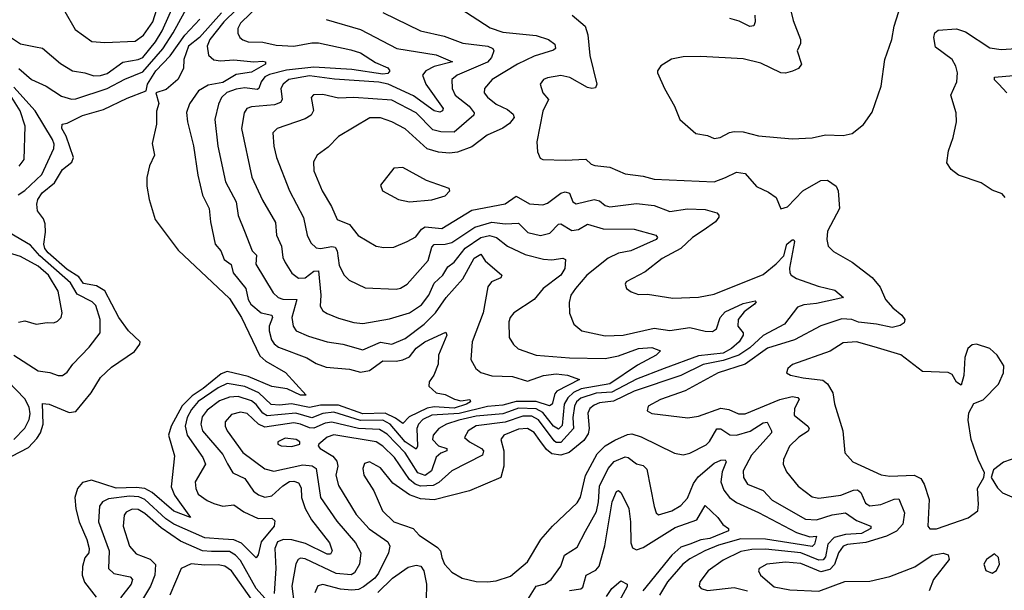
# Model space of a CAD drawing. Extents: x 1443846 to 1577407, y 839182 to 927291.
# Tile 386 of 535: x 1536562 to 1540990, y 881347 to 883915. Entities that reach past the tile are written whole.
import ezdxf

# ---------------------------------------------------------------- set-up
doc = ezdxf.new("R2010")
doc.units = 0

msp = doc.modelspace()

# ---------------------------------------------------------------- linework, layer by layer
at = {"layer": '0CON20XD'}
for points in [[(1540035, 883378.1), (1540125, 883383.1), (1540185, 883396.7), (1540265, 883394.2), (1540305, 883402), (1540357.1, 883442.9), (1540395, 883498), (1540436.4, 883615), (1540452.9, 883735), (1540483.6, 883826.4), (1540494.6, 883885.4), (1540564, 884105)], [(1536525, 883833.9), (1536565, 883806.1), (1536632.4, 883792.4), (1536665, 883786), (1536745, 883717.5), (1536800, 883685), (1536855, 883676.3), (1536895, 883662.2), (1536925, 883663.1), (1536955, 883672.7), (1537025, 883724.3), (1537094.2, 883735), (1537115, 883744.8), (1537173.2, 883815), (1537203.3, 883865), (1537265, 884007.5)], [(1536765, 883951.8), (1536810.8, 883870.9), (1536886.1, 883816.1), (1536945, 883812), (1537081.7, 883818.3), (1537119.2, 883845), (1537160.3, 883905), (1537197.8, 884025)], [(1537595, 884019.9), (1537480.1, 883905), (1537417.6, 883825), (1537405, 883796), (1537410.9, 883755), (1537435, 883734.4), (1537465, 883729.4), (1537525, 883734.3), (1537615, 883725.2), (1537655, 883727.5), (1537668, 883725), (1537667.1, 883715), (1537605, 883678.5), (1537535, 883667.7), (1537475, 883632.5), (1537409.8, 883620.2), (1537365.8, 883595), (1537325, 883536.7), (1537312.7, 883497.3), (1537316.5, 883455), (1537342.8, 883347.2), (1537363.3, 883215), (1537384.6, 883125), (1537413.6, 883065), (1537419.6, 883005), (1537440.8, 882905), (1537466.1, 882875), (1537481.8, 882835), (1537513, 882813), (1537521.3, 882775), (1537578.8, 882705), (1537588.7, 882655), (1537601.4, 882635), (1537648.2, 882595), (1537696.4, 882585), (1537699, 882575), (1537684, 882535), (1537683.2, 882515), (1537693.9, 882473.9), (1537705.5, 882455.5), (1537725, 882441.7), (1537852.9, 882392.9), (1537895, 882367.9), (1537940.7, 882350.7), (1538045, 882341.6), (1538095, 882328.1), (1538135, 882335.9), (1538195, 882380), (1538255, 882377.7), (1538285, 882384), (1538315, 882397.9), (1538345, 882436.6), (1538383.5, 882465), (1538478.6, 882508.6), (1538482.5, 882495), (1538445.6, 882405), (1538444.4, 882365), (1538424.2, 882315.8), (1538403.3, 882285), (1538401.2, 882265), (1538434, 882235), (1538475, 882228.9), (1538517.2, 882207.2), (1538545, 882200), (1538585.8, 882205), (1538589.5, 882195), (1538570.8, 882185), (1538515, 882166.9), (1538425, 882172.5), (1538395, 882167.2), (1538312.6, 882127.4), (1538285, 882097.9), (1538251.7, 882121.7), (1538205, 882143.7), (1538105, 882140.5), (1537995, 882180.1), (1537915, 882180.2), (1537865, 882169.5), (1537784.2, 882185.8), (1537730.2, 882179.8), (1537693.4, 882183.4), (1537637.2, 882235), (1537575, 882264.9), (1537495, 882277.3), (1537455, 882258.2), (1537365, 882196.3), (1537335, 882161.3), (1537315.4, 882125), (1537306.5, 882085), (1537314.4, 882045), (1537385.3, 881945), (1537398, 881915), (1537350.9, 881835), (1537353.4, 881805), (1537365, 881780), (1537405, 881750.8), (1537435, 881737.5), (1537475, 881726.1), (1537525, 881732.1), (1537569.8, 881699.8), (1537635, 881670), (1537695, 881671.1), (1537709.5, 881659.5), (1537705.6, 881635), (1537647.4, 881565), (1537633.8, 881506.2), (1537625, 881493.1), (1537559.7, 881559.7), (1537525, 881574.2), (1537477.6, 881577.6), (1537395, 881583), (1537255, 881645.3), (1537218.6, 881668.6), (1537124.8, 881755), (1537097.9, 881767.9), (1537055, 881770.4), (1536961.5, 881758.5), (1536935, 881744.6), (1536920.3, 881725), (1536916.2, 881655), (1536964.8, 881525), (1536961.1, 881445), (1536985, 881422.9), (1537058.3, 881408.3), (1537068.9, 881395), (1537062.9, 881375), (1537015, 881312.5)], [(1536558.6, 883695), (1536615, 883645.3), (1536680.4, 883615), (1536750.1, 883570.1), (1536795, 883557.4), (1536815, 883559.1), (1536955, 883605.4), (1537035, 883647.3), (1537115, 883679.6), (1537205.8, 883784.2), (1537252.8, 883855), (1537327.9, 883995)], [(1537643.3, 883985), (1537555, 883898.5), (1537543.4, 883875), (1537543.5, 883853.5), (1537552.5, 883835), (1537565, 883823.8), (1537590, 883815), (1537655, 883814.3), (1537715, 883800.2), (1537795, 883795.6), (1537875, 883811.2), (1537905, 883810.8), (1538051.1, 883778.9), (1538095, 883765.4), (1538161.5, 883721.5), (1538217.7, 883697.7), (1538226.5, 883685), (1538217.3, 883672.7), (1538195, 883669.9), (1538055, 883690.1), (1537885, 883701.4), (1537761.7, 883688.3), (1537685, 883668.4), (1537665, 883657.7), (1537647.3, 883635), (1537637.1, 883605), (1537629.4, 883600.6), (1537575, 883608.5), (1537535, 883602.3), (1537493, 883587), (1537470, 883565), (1537455.9, 883535), (1537438.7, 883465), (1537453.6, 883345), (1537488, 883185), (1537534.7, 883095), (1537543.8, 883033.8), (1537573.1, 882963.1), (1537606.9, 882875), (1537626.2, 882855), (1537624, 882814), (1537701.2, 882685), (1537724.5, 882665), (1537745, 882657), (1537808.6, 882655), (1537785.3, 882575), (1537792.1, 882535), (1537805.3, 882515.3), (1537860.6, 882490.6), (1537945, 882465.3), (1538015, 882454), (1538105, 882428.9), (1538185, 882464.4), (1538235, 882455.3), (1538295, 882480), (1538381, 882545), (1538431.6, 882595), (1538480.2, 882665), (1538555, 882749.1), (1538605, 882841.4), (1538635, 882860), (1538655, 882830), (1538730, 882765), (1538725, 882752.9), (1538683.8, 882735), (1538667.3, 882712.7), (1538645.4, 882595), (1538596.4, 882465), (1538591.2, 882385), (1538613.6, 882345), (1538635, 882327.9), (1538685, 882311.6), (1538778.5, 882308.5), (1538845, 882288.2), (1538917.1, 882313), (1538975, 882321), (1539025.4, 882315.4), (1539080, 882295), (1538977.5, 882242.5), (1538968.1, 882231.9), (1538955.9, 882184.1), (1538945, 882177.1), (1538885, 882196.4), (1538795, 882197), (1538735, 882179.5), (1538665, 882174.5), (1538537.6, 882142.4), (1538415, 882135.1), (1538375.2, 882115), (1538355.2, 882095), (1538347.8, 882075), (1538350.7, 881995), (1538345, 881982.3), (1538295, 882015.4), (1538228.5, 882095), (1538195, 882113), (1538095, 882111.6), (1537975, 882148.6), (1537925, 882143.3), (1537875, 882123.3), (1537803.6, 882143.6), (1537675, 882131.5), (1537655, 882144.1), (1537625, 882183.8), (1537605, 882199.3), (1537545, 882218.5), (1537505, 882216.9), (1537460.4, 882199.6), (1537405, 882157.4), (1537382.4, 882127.6), (1537376, 882095), (1537384.6, 882064.6), (1537475, 881958), (1537496.4, 881916.4), (1537520.5, 881875), (1537575, 881849.6), (1537613.3, 881793.3), (1537636.5, 881776.5), (1537665, 881765.8), (1537695, 881772.5), (1537745, 881817.5), (1537775, 881836.1), (1537795, 881838.8), (1537815, 881830.4), (1537828.1, 881808.1), (1537829.1, 881765), (1537845.2, 881715), (1537874.2, 881664.2), (1537955, 881560.5), (1537966.4, 881525), (1537959.7, 881510.3), (1537945, 881509.8), (1537847.5, 881557.4), (1537785, 881574.6), (1537748, 881575), (1537721.8, 881565), (1537708.5, 881535), (1537714.3, 881445), (1537706.6, 881333.4)], [(1538515, 883982.5), (1538677.6, 883877.6), (1538735, 883858.9), (1538883.8, 883843.8), (1538940, 883825), (1538968.9, 883805), (1538971.9, 883785), (1538962.7, 883777.3), (1538875, 883751.3), (1538800.9, 883715), (1538687.1, 883645), (1538652.3, 883605), (1538650.4, 883585), (1538666.1, 883566.1), (1538705, 883535.3), (1538755, 883510.8), (1538780.3, 883490.3), (1538785.4, 883475), (1538765, 883448.4), (1538735, 883426.3), (1538664.8, 883395.2), (1538595, 883343.3), (1538530.7, 883319.3), (1538495, 883314.7), (1538445, 883318.9), (1538395, 883334.2), (1538295, 883423.3), (1538235.9, 883455.9), (1538185, 883472.5), (1538137, 883473), (1537995, 883389.4), (1537949.5, 883340.5), (1537899.2, 883305), (1537883.5, 883275), (1537884.6, 883235), (1537922.5, 883145), (1537964.7, 883074.7), (1537990, 883015), (1538045, 882992.5), (1538084.1, 882944.1), (1538165, 882895.6), (1538199.3, 882889.3), (1538245, 882891.8), (1538305, 882916.2), (1538342.8, 882937.2), (1538368.5, 882971.5), (1538385, 882982), (1538460, 882975), (1538595, 883057), (1538745, 883086.4), (1538795, 883121.2), (1538855, 883086), (1538915, 883081.1), (1538935, 883089.2), (1538995, 883134.2), (1539015, 883140.3), (1539035, 883133.5), (1539050, 883095), (1539065, 883086.4), (1539145.8, 883105.8), (1539169.6, 883099.6), (1539195, 883078.8), (1539215, 883073.3), (1539335, 883087.1), (1539415, 883079.2), (1539485, 883052), (1539565, 883063.2), (1539645, 883060.8), (1539696.2, 883045), (1539705.8, 883035), (1539705.7, 883025.7), (1539690.8, 883005), (1539635.6, 882965.6), (1539587.3, 882935), (1539534.8, 882885.2), (1539450.5, 882839.5), (1539375, 882780), (1539288.8, 882735), (1539284, 882725), (1539291.2, 882705), (1539310.9, 882690.9), (1539345, 882677.5), (1539385, 882679.2), (1539498.3, 882661.7), (1539615, 882665.5), (1539685, 882680.4), (1539905, 882768.2), (1539964, 882816), (1539997.5, 882852.5), (1540011.2, 882905), (1540035, 882924.2), (1540043.8, 882923.8), (1540046.3, 882916.3), (1540023.9, 882796.1), (1540024.6, 882775), (1540031.2, 882765), (1540055, 882750.6), (1540152.5, 882715), (1540227.3, 882697.3), (1540266, 882665), (1540241.1, 882658.9), (1540145, 882638.1), (1540087.6, 882632.4), (1540059.5, 882620.5), (1540000.6, 882545), (1539905, 882494.4), (1539845, 882438.3), (1539795.5, 882404.5), (1539725, 882380.9), (1539636.1, 882363.9), (1539535, 882313), (1539325, 882243), (1539232.4, 882197.6), (1539169.9, 882190.1), (1539145, 882180.8), (1539126.3, 882165), (1539116.4, 882143.6), (1539123.2, 882075), (1539118.4, 882051.6), (1539098.7, 882021.3), (1539033, 881967), (1538995, 881954.8), (1538955, 881961.2), (1538930.4, 881980.4), (1538901.4, 882021.4), (1538875, 882057.2), (1538845, 882075.7), (1538805, 882072.3), (1538738.9, 882045), (1538725.5, 882025), (1538738.4, 881975), (1538739.3, 881905), (1538726, 881854), (1538585, 881794.1), (1538425, 881753.8), (1538365, 881758.3), (1538315, 881776), (1538239.9, 881829.9), (1538185, 881897.7), (1538135, 881925.6), (1538112.6, 881917.4), (1538105.6, 881895), (1538109.5, 881865), (1538154.6, 881794.6), (1538194.1, 881704.1), (1538245, 881655.4), (1538331.4, 881625), (1538357.8, 881595), (1538440.4, 881540.4), (1538454.3, 881524.3), (1538460.9, 881495), (1538472.9, 881465), (1538505, 881429.4), (1538551.4, 881401.4), (1538615, 881387.3), (1538665.4, 881384.6), (1538705, 881389.1), (1538769.5, 881410.5), (1538845.6, 881475), (1538904.7, 881575.3), (1538957.5, 881635), (1539069.5, 881740.5), (1539083.4, 881766.6), (1539106.5, 881863.5), (1539159, 881961), (1539195, 881997.1), (1539237.5, 882022.5), (1539295, 882048.1), (1539315, 882050.8), (1539357.1, 882037.1), (1539505.8, 881964.2), (1539545, 881956.4), (1539575, 881964.6), (1539648.4, 882001.6), (1539663.5, 882016.5), (1539696.9, 882073.1), (1539715, 882073.9), (1539755, 882046.1), (1539784.8, 882044.8), (1539846.1, 882063.9), (1539905, 882101.2), (1539923.1, 882103.1), (1539943.1, 882065), (1539942, 882055), (1539852.6, 881955), (1539814.7, 881885), (1539816.6, 881855), (1539834.6, 881825), (1539905.9, 881795.9), (1539945, 881753.2), (1540095, 881666.5), (1540145, 881664.4), (1540215, 881686.5), (1540275.2, 881695.2), (1540325, 881660.7), (1540389.2, 881635), (1540390, 881625), (1540346.8, 881603.2), (1540275, 881597.9), (1540225, 881584.9), (1540196.7, 881555), (1540185, 881498.2), (1540175, 881484.5), (1540155, 881482.2), (1540074.4, 881515), (1539915, 881531.9), (1539855, 881530.2), (1539805, 881521), (1539725, 881482.3), (1539658.2, 881435), (1539620.6, 881385), (1539617.5, 881365), (1539626, 881355), (1539655.5, 881345.5), (1539775, 881360.3), (1539835.4, 881345.4)], [(1540022.2, 883985), (1540040.8, 883910.8), (1540072.7, 883825), (1540072.6, 883807.4), (1540058.1, 883775), (1540076.9, 883715), (1540064.6, 883695.4), (1540037.5, 883682.5), (1540005, 883674.6), (1539985, 883676.4), (1539895, 883719.4), (1539815, 883739.4), (1539625, 883748.9), (1539545, 883747.1), (1539492.7, 883737.3), (1539445, 883706.7), (1539430, 883685), (1539430, 883675), (1539461.2, 883605), (1539506.7, 883525), (1539530, 883465), (1539602.3, 883402.3), (1539655, 883393.3), (1539685, 883380), (1539712.5, 883385), (1539753.3, 883406.7), (1539775, 883411.1), (1539815, 883410.5), (1539885, 883391.9), (1540035, 883378.1)], [(1536489.2, 881930.8), (1536600.9, 881989.1), (1536639.7, 882030.3), (1536654.8, 882055.2), (1536667.1, 882095), (1536665, 882188), (1536695, 882184.6), (1536785, 882147.1), (1536815, 882151.8), (1536883.1, 882235), (1536925.6, 882305), (1536975, 882351.4), (1537077.8, 882422.2), (1537102.9, 882455), (1537104.2, 882465), (1537051.8, 882515), (1537008.4, 882575), (1536944.2, 882694.2), (1536907.4, 882717.4), (1536848.2, 882728.2), (1536827.5, 882757.4), (1536775, 882791.3), (1536690.6, 882865), (1536675, 882885.6), (1536671, 882905), (1536678.3, 882958.3), (1536676.5, 882996.5), (1536669.2, 883019.1), (1536642.5, 883055), (1536638.8, 883085), (1536642.9, 883105), (1536663.4, 883135), (1536719, 883181), (1536755, 883240.5), (1536795.8, 883274.2), (1536803.5, 883295), (1536770.6, 883390.6), (1536751.8, 883425), (1536752.9, 883445), (1536775, 883449.2), (1536845, 883484.4), (1536939.1, 883510.9), (1537045, 883562.1), (1537130.9, 883595), (1537137, 883625), (1537173.8, 883685), (1537238.2, 883751.8), (1537305, 883845.6), (1537372.3, 883917.7)], [(1537469.7, 883945), (1537371, 883835), (1537320.6, 883795), (1537300, 883735), (1537299.2, 883695), (1537272.5, 883645), (1537220, 883600), (1537174.4, 883585), (1537188.3, 883538.3), (1537177, 883503), (1537177.1, 883445), (1537157.7, 883357.7), (1537168, 883305), (1537145, 883257.5), (1537134.2, 883205), (1537132.9, 883165), (1537143.8, 883106.2), (1537171.2, 883015), (1537275, 882877.5), (1537505, 882660.9), (1537559.7, 882575), (1537642.3, 882402.3), (1537668.2, 882378.2), (1537757, 882327), (1537850, 882225), (1537825, 882224.6), (1537765, 882254.3), (1537695, 882263.5), (1537589.2, 882309.2), (1537495, 882331.4), (1537468.1, 882321.9), (1537386.9, 882255), (1537337.5, 882222.5), (1537293.1, 882176.9), (1537242.6, 882085), (1537231.4, 882045), (1537257.3, 881952.7), (1537243, 881813), (1537258.5, 881775), (1537330, 881675), (1537255, 881702.7), (1537157.8, 881787.8), (1537125.1, 881805.1), (1537085, 881809.4), (1536995, 881806), (1536885, 881842.9), (1536845, 881831.7), (1536821.2, 881805), (1536810.4, 881765), (1536814, 881714), (1536828.6, 881655), (1536863.7, 881575), (1536874.6, 881535), (1536872.3, 881515), (1536855, 881493.1), (1536843.9, 881453.9), (1536843.4, 881415), (1536853.8, 881383.8), (1536905.9, 881315.9)], [(1537940.8, 883915), (1538095, 883871.1), (1538258.6, 883785), (1538435, 883756.1), (1538507.5, 883725), (1538425, 883703.9), (1538388.8, 883685), (1538373.6, 883665), (1538388.1, 883625), (1538465.9, 883515), (1538463.8, 883505), (1538451.9, 883498.1), (1538425, 883505.2), (1538332.6, 883572.6), (1538218.2, 883625), (1538176.5, 883633.5), (1537977.7, 883647.7), (1537865, 883662.6), (1537771.8, 883645), (1537746.4, 883625), (1537735.8, 883605), (1537741.6, 883555), (1537735, 883542.5), (1537708.2, 883531.8), (1537605, 883523.1), (1537582.9, 883515), (1537571.3, 883495), (1537559.2, 883425), (1537606.2, 883206.2), (1537653.4, 883103.4), (1537712.2, 883002.2), (1537717.3, 882945), (1537739.1, 882895), (1537745.3, 882845.3), (1537755, 882822), (1537785, 882774.4), (1537815, 882751.5), (1537845, 882753.3), (1537885, 882783.2), (1537905.4, 882785), (1537916.6, 882675), (1537913.6, 882625), (1537925.3, 882605.3), (1537945, 882592.9), (1537995, 882571.1), (1538065, 882552), (1538105, 882548.4), (1538225, 882568.8), (1538315, 882595.3), (1538368.2, 882631.8), (1538401.4, 882675), (1538425, 882728.8), (1538464.9, 882765.1), (1538487.7, 882802.3), (1538516.4, 882823.6), (1538565, 882887.1), (1538636, 882934), (1538675, 882944.1), (1538705.4, 882935.4), (1538755.6, 882895.6), (1538835, 882857.7), (1538916.9, 882836.9), (1538955, 882834.7), (1539005, 882842), (1539016.2, 882835), (1539013.3, 882795), (1538995.3, 882765), (1538915.3, 882705), (1538875, 882655.4), (1538784.6, 882595), (1538767.7, 882575), (1538761.1, 882555), (1538762.5, 882485), (1538782.6, 882452.6), (1538804.1, 882434.1), (1538885, 882405.3), (1539035, 882393.3), (1539195, 882389.8), (1539255, 882401.5), (1539345, 882434.8), (1539405, 882440.2), (1539443.3, 882425), (1539423.8, 882405), (1539339.4, 882360.6), (1539215, 882275.6), (1539086.5, 882253.5), (1539052.9, 882237.1), (1539027.1, 882212.9), (1539010.3, 882185), (1539000.7, 882089.3), (1538985, 882072.2), (1538962.7, 882085), (1538915, 882147.6), (1538885, 882164.2), (1538805, 882166.5), (1538760, 882150), (1538735, 882140.9), (1538615, 882130.3), (1538537, 882113), (1538481.2, 882095), (1538447.3, 882075), (1538421.4, 882045), (1538417.6, 882025), (1538445, 881996.8), (1538482.1, 881985), (1538482.2, 881975), (1538455, 881963.8), (1538435, 881946.4), (1538413.4, 881885), (1538385, 881863), (1538352.6, 881875), (1538295, 881965.7), (1538215, 882049.2), (1538179.9, 882070.1), (1538085, 882075.8), (1537965, 882103.3), (1537935, 882098.6), (1537885, 882076.7), (1537865, 882077.7), (1537825, 882095.4), (1537795, 882100.9), (1537665, 882080.5), (1537635.1, 882095.1), (1537585, 882143.1), (1537555, 882148), (1537515, 882137.7), (1537486, 882105), (1537485.8, 882085), (1537494.7, 882065), (1537565, 881967.6), (1537665, 881894.2), (1537705, 881883.9), (1537835, 881912.4), (1537877.3, 881907.3), (1537895, 881895.4), (1537914.2, 881764.2), (1537988.2, 881658.2), (1538071.3, 881561.3), (1538096.2, 881516.2), (1538089.7, 881465), (1538068.1, 881425), (1538053, 881417), (1537985, 881422.9), (1537845, 881488.4), (1537825, 881491.1), (1537814.3, 881485.7), (1537804.4, 881465.6), (1537785.7, 881365), (1537796.6, 881285)], [(1538195, 883947.7), (1538364, 883865), (1538471.4, 883841.4), (1538555, 883808.8), (1538666.4, 883796.4), (1538688.9, 883785), (1538693.5, 883775), (1538683.1, 883745), (1538665.8, 883724.2), (1538529.4, 883665), (1538505.5, 883645), (1538506.5, 883605), (1538520.8, 883575), (1538583.5, 883525), (1538606.1, 883495), (1538604.5, 883485), (1538515, 883408.8), (1538455, 883409.6), (1538419.9, 883419.9), (1538345.3, 883495), (1538235, 883553), (1538065.2, 883564.8), (1537995, 883562.4), (1537925, 883578.8), (1537882.6, 883577.4), (1537871.9, 883565), (1537883.8, 883506.2), (1537872.2, 883485), (1537845, 883469.4), (1537719.2, 883425), (1537700.5, 883405), (1537704.7, 883345.3), (1537717.1, 883295), (1537775.4, 883145), (1537838, 883025), (1537854.6, 882945), (1537871, 882911), (1537895, 882888.8), (1537915, 882885.9), (1537965, 882894.8), (1537980.8, 882890.9), (1537989, 882875), (1537998.2, 882808.2), (1538020.6, 882765), (1538043.4, 882743.4), (1538115, 882708.1), (1538255, 882701.5), (1538275, 882706.5), (1538305, 882725.4), (1538375.2, 882804.8), (1538398.5, 882831.5), (1538415, 882891.9), (1538425, 882903.5), (1538474.8, 882904.8), (1538505, 882912.1), (1538608.5, 882981.5), (1538685, 883003.5), (1538745, 882996), (1538805, 882999.6), (1538846.7, 882956.7), (1538904.2, 882944.2), (1538945.6, 882954.4), (1538985, 882994.5), (1538995, 882996.2), (1539045, 882966.4), (1539075, 882971.1), (1539115, 882994), (1539185, 882973.7), (1539325, 882972.3), (1539422.5, 882945), (1539430.5, 882935), (1539424.4, 882925), (1539310, 882875), (1539255, 882863.8), (1539208.3, 882841.7), (1539112.1, 882765), (1539060.8, 882705), (1539040, 882675), (1539032.1, 882642.1), (1539034.4, 882594.4), (1539054.2, 882545), (1539090, 882515), (1539195, 882492.8), (1539275, 882495.8), (1539415, 882526.3), (1539485, 882516.7), (1539575, 882529.5), (1539645, 882512.9), (1539677.7, 882512.3), (1539695.8, 882524.2), (1539711.2, 882575), (1539735, 882600.4), (1539815, 882637.6), (1539870, 882650), (1539874, 882645), (1539866.4, 882635), (1539820.1, 882599.9), (1539793.5, 882565), (1539790.8, 882535), (1539815.9, 882505.9), (1539814.7, 882495), (1539796.6, 882465), (1539762.4, 882435), (1539725, 882414.4), (1539615, 882402.7), (1539460, 882345)], [(1539045.7, 883935), (1539104.2, 883885), (1539117.2, 883847.2), (1539126.4, 883753.6), (1539156.7, 883625), (1539151.7, 883608.3), (1539135.5, 883604.5), (1539115, 883609.1), (1539035.6, 883655), (1538995, 883664.1), (1538935, 883652.5), (1538918, 883645), (1538902, 883625), (1538914.2, 883585), (1538939.2, 883555), (1538915, 883502.5), (1538887.5, 883365), (1538890.7, 883320.7), (1538902.2, 883292.2), (1538915, 883285.7), (1539015, 883282.5), (1539107.2, 883287.2), (1539131.2, 883265), (1539148.3, 883258.3), (1539215, 883250.9), (1539285, 883221.5), (1539365, 883210.9), (1539415, 883196.8), (1539685, 883185.5), (1539736, 883204)], [(1539867.5, 883935), (1539868.9, 883905), (1539862.7, 883887.3), (1539845, 883884.5), (1539797.7, 883907.7), (1539755, 883919.8)], [(1540993.8, 883115), (1540980.5, 883130.5), (1540935, 883148.1), (1540885, 883180), (1540783.3, 883215), (1540750.3, 883240.3), (1540730.5, 883270.5), (1540738.8, 883325), (1540760.4, 883385), (1540774.4, 883455), (1540773.1, 883495), (1540749.2, 883575), (1540776.7, 883635), (1540778.9, 883675), (1540772, 883705), (1540755.3, 883735), (1540680.6, 883790.6), (1540672.9, 883835), (1540677.5, 883855), (1540692.6, 883867.4), (1540775, 883874.4), (1540815, 883860), (1540925, 883788.2), (1540975, 883780.4), (1541065, 883786.5)], [(1541000.4, 883585), (1540964.7, 883624.7), (1540945, 883644.2), (1540945, 883655.7), (1541135, 883673.4)], [(1536555, 883126.8), (1536585, 883146), (1536661.8, 883218.2), (1536715.8, 883335), (1536717.2, 883355), (1536710, 883375), (1536631.1, 883505), (1536535, 883610.8)], [(1536559.4, 883255), (1536581.8, 883285), (1536586.8, 883435), (1536563.6, 883505), (1536527.1, 883565)], [(1538315, 883095.7), (1538415, 883103.5), (1538475, 883122.5), (1538496.7, 883145), (1538493.3, 883155), (1538391.4, 883191.4), (1538285, 883250), (1538245, 883246), (1538185, 883170), (1538193.3, 883145), (1538265, 883105.8), (1538315, 883095.7)], [(1539736, 883204), (1539785, 883228.2), (1539825, 883223.3), (1539875, 883164.4), (1539929.3, 883139.3), (1539963.8, 883115), (1539985, 883063.3), (1540015, 883072), (1540084.3, 883145), (1540165, 883191.2), (1540195, 883192.5), (1540234, 883165), (1540242, 883145), (1540247.9, 883065), (1540195, 882963.3), (1540191.9, 882925), (1540198, 882895), (1540221.3, 882871.3), (1540305, 882824.3), (1540395.4, 882755.4), (1540431.7, 882711.7), (1540455.6, 882655), (1540488.1, 882618.1), (1540528.9, 882585), (1540542.5, 882565), (1540538.6, 882551.4), (1540521.8, 882538.2), (1540485, 882529.2), (1540415, 882545.2), (1540334.3, 882554.3), (1540304.5, 882565.5), (1540259.1, 882569.1), (1540165, 882536.6), (1540045.4, 882474.6), (1539925, 882436.1), (1539825, 882364.4), (1539702.5, 882325), (1539555.2, 882244.8), (1539444.2, 882205), (1539388.8, 882175), (1539383.3, 882155), (1539405, 882143.3), (1539567, 882123), (1539615, 882130.8), (1539715, 882166.7), (1539751.2, 882161.2), (1539795, 882141.1), (1539825, 882140.8), (1539980.6, 882205), (1540035, 882219), (1540060.6, 882215), (1540066.9, 882205), (1540046.8, 882165), (1540043.9, 882135), (1540106.1, 882086.1), (1540112.5, 882075), (1540107.4, 882062.6), (1540065, 882036.6), (1540023.8, 881995), (1539996.7, 881935), (1539995.6, 881915), (1540009.6, 881879.6), (1540063.3, 881815), (1540125, 881767.3), (1540155, 881761.8), (1540255, 881774.8), (1540312.1, 881797.9), (1540328.7, 881798.7), (1540345, 881786.9), (1540365, 881738.5), (1540385, 881726.9), (1540435, 881732.6), (1540495, 881757.3), (1540515, 881758.8), (1540540.4, 881695), (1540533.4, 881645), (1540505, 881612.7), (1540459.6, 881590.4), (1540367.3, 881562.7), (1540285, 881553), (1540264.3, 881545), (1540243.6, 881516.4), (1540226.7, 881463.3), (1540205, 881440.2), (1540165, 881430.7), (1540075, 881467), (1540005, 881474.2), (1539921.2, 881465), (1539886.7, 881445), (1539883.6, 881435), (1539893.8, 881415), (1539955, 881363.2), (1540025, 881349.1), (1540155, 881342.5), (1540273.2, 881386.8), (1540385, 881388.9), (1540475, 881408.8), (1540587.2, 881452.8), (1540665, 881505.2), (1540715, 881513.7), (1540737, 881507), (1540741.2, 881485), (1540671.6, 881395), (1540652.1, 881345)], [(1536535, 882404.7), (1536645, 882335.2), (1536697.6, 882327.6), (1536735, 882313.3), (1536755, 882314.4), (1536775, 882328.1), (1536800.9, 882365), (1536875, 882441.8), (1536924.5, 882505), (1536923.8, 882565), (1536905, 882628.8), (1536887.9, 882645), (1536820.2, 882680.2), (1536790.5, 882730.5), (1536652.9, 882852.9), (1536609.9, 882899.9), (1536516.5, 882955)], [(1536555.9, 882554.1), (1536585, 882560), (1536635.7, 882544.3), (1536685, 882552.5), (1536715, 882550), (1536731.4, 882558.6), (1536748.1, 882575), (1536752.5, 882595), (1536735, 882692.5), (1536690.8, 882765), (1536645, 882805.5), (1536565, 882849), (1536445, 882885.2)], [(1540685, 881623.6), (1540826.8, 881673.2), (1540870, 881705), (1540874, 881735), (1540868.8, 881805), (1540897.5, 881855), (1540900, 881875), (1540872, 881935), (1540841.1, 882025), (1540827.3, 882112.7), (1540830, 882145), (1540852, 882188), (1540895, 882204), (1540963.1, 882275), (1540986.7, 882325), (1540987.4, 882357.4), (1540957.5, 882405), (1540924.5, 882434.5), (1540865, 882454.2), (1540845, 882452), (1540826, 882435), (1540812.5, 882395), (1540807, 882313), (1540795, 882270), (1540774.2, 882284.2), (1540755, 882317.5), (1540737.7, 882327.7), (1540622.2, 882332.2), (1540525, 882406.5), (1540405, 882442.9), (1540325, 882465.9), (1540265, 882460), (1540206.9, 882423.1), (1540037.3, 882362.7), (1540016.7, 882345), (1540010, 882325), (1540027.5, 882315), (1540085, 882302.5), (1540172.9, 882292.9), (1540195, 882275.6), (1540217.8, 882235), (1540225.5, 882185.5), (1540263.3, 882065), (1540272, 881965), (1540308.8, 881925), (1540436.3, 881866.3), (1540475, 881860.9), (1540585, 881864.6), (1540615, 881850.5), (1540629.7, 881825), (1540651.1, 881755), (1540645.8, 881635.8), (1540654.3, 881624.3), (1540685, 881623.6)], [(1539460, 882345), (1539335, 882297.8), (1539225, 882238.9), (1539154.1, 882234.1), (1539085, 882211.9), (1539066.2, 882195), (1539056.7, 882175), (1539048.7, 882125), (1539051.9, 882075), (1538995, 882011.7), (1538975, 882012.3), (1538965, 882019.8), (1538895, 882114.8), (1538865, 882131), (1538825, 882130.5), (1538745, 882103.5), (1538615, 882086.9), (1538579.3, 882065), (1538562.3, 882035), (1538583.9, 882015), (1538639.2, 881985), (1538648, 881975), (1538643.3, 881955), (1538505.8, 881884.2), (1538447.1, 881832.9), (1538421.1, 881818.9), (1538365, 881815.6), (1538340, 881825), (1538315.1, 881845.1), (1538247.5, 881945), (1538195, 881996.3), (1538165, 882015.9), (1537975, 882046.2), (1537945, 882036.3), (1537907.1, 882005), (1537904, 881995), (1537912.9, 881985), (1537970.4, 881950.4), (1537988.7, 881928.7), (1537992.6, 881905), (1537984.3, 881865), (1537995, 881818.6), (1538075, 881688.5), (1538133.5, 881623.5), (1538217.1, 881565), (1538226.5, 881545), (1538219.7, 881515), (1538175.9, 881424.1), (1538158.3, 881401.7), (1538108, 881362), (1538085, 881351.4), (1538055, 881348.1), (1538005, 881352.9), (1537925, 881373.5), (1537902.4, 881367.6), (1537888.7, 881335)], [(1536535.8, 882025), (1536585, 882077.1), (1536604.5, 882115), (1536609.1, 882140.9), (1536605, 882170.7), (1536585, 882208.5), (1536507.9, 882287.9)], [(1537785, 881994.6), (1537821.2, 882005), (1537822, 882015), (1537805, 882026.1), (1537755, 882032.3), (1537722, 882015), (1537722, 882005), (1537737.6, 881997.6), (1537785, 881994.6)], [(1538847.5, 881305), (1538884.1, 881365.9), (1538925, 881375.8), (1538952, 881395), (1538994.7, 881455), (1539012.3, 881505), (1539068.8, 881541.2), (1539106.5, 881613.5), (1539155, 881702.2), (1539164.5, 881745), (1539169.2, 881815), (1539208.3, 881895), (1539235, 881926.4), (1539285, 881947.5), (1539297.8, 881945), (1539335, 881916.6), (1539365, 881909.2), (1539382.4, 881892.4), (1539414.7, 881724.7), (1539424.3, 881695), (1539435, 881687.1), (1539495, 881705.4), (1539535, 881728.9), (1539565, 881761.5), (1539592.3, 881827.7), (1539612.5, 881857.5), (1539685, 881918.6), (1539715, 881933.1), (1539734.2, 881934.2), (1539738.5, 881925), (1539720.3, 881879.7), (1539714.3, 881835), (1539728.3, 881798.3), (1539754.1, 881765), (1539785, 881742.3), (1539885, 881697.6), (1540055, 881607.2), (1540115, 881587.3), (1540145, 881590), (1540135.5, 881554.5), (1540125.2, 881544.8), (1539915, 881577.7), (1539805, 881578.6), (1539705, 881550.7), (1539642.9, 881525), (1539575, 881488.8), (1539544.1, 881465), (1539475.3, 881385), (1539439.4, 881325)], [(1541115, 881739.6), (1541135, 881743.6), (1541184.3, 881775), (1541224.4, 881825), (1541257.1, 881895), (1541258.3, 881908.3), (1541246.7, 881925), (1541215, 881937.5), (1541165, 881944.4), (1541055, 881948.2), (1540986.2, 881923.8), (1540941.2, 881888.8), (1540930, 881855), (1540958.3, 881808.3), (1540980.8, 881785), (1541065, 881749.1), (1541115, 881739.6)], [(1539035, 881346.8), (1539085, 881353.9), (1539095, 881361.5), (1539109.1, 881415), (1539152.3, 881437.7), (1539167.5, 881455), (1539192.6, 881547.4), (1539226.1, 881745), (1539245, 881792.2), (1539255, 881795.6), (1539266.9, 881785), (1539300.6, 881715), (1539309.1, 881655), (1539310, 881560), (1539318.2, 881538.2), (1539335, 881529.2), (1539365, 881540), (1539510.2, 881629.8), (1539606.2, 881663.8), (1539645, 881728.6), (1539701.2, 881675), (1539723.6, 881643.6), (1539750, 881625), (1539749.1, 881615), (1539665, 881580.4), (1539625, 881573.7), (1539575, 881555.4), (1539535, 881541.6), (1539494.5, 881505.5), (1539363.9, 881345)], [(1537665, 881312.1), (1537625.7, 881355), (1537555, 881480.5), (1537531.9, 881505), (1537505, 881522.3), (1537425, 881522.2), (1537384.4, 881524.4), (1537285, 881568.3), (1537198.1, 881628.1), (1537125, 881692.8), (1537095, 881710.8), (1537067.6, 881712.4), (1537041.4, 881698.6), (1537031.8, 881685), (1537026.9, 881635), (1537056.1, 881546.1), (1537085, 881511.5), (1537147.9, 881487.9), (1537173.1, 881463.1), (1537170.3, 881415), (1537150.7, 881365), (1537096.4, 881275)], [(1540935, 881423.8), (1540955, 881436.7), (1540968.5, 881465), (1540963.1, 881495), (1540945, 881511.1), (1540909.2, 881485), (1540897.5, 881465), (1540906.1, 881436.1), (1540935, 881423.8)], [(1537622, 881282), (1537514.3, 881435), (1537485, 881455.2), (1537455, 881462.3), (1537395, 881460.2), (1537333.7, 881466.3), (1537287.5, 881445), (1537237.3, 881325)], [(1538172.6, 881337.4), (1538238.8, 881401.2), (1538308.6, 881451.4), (1538345, 881460.3), (1538365.9, 881455.9), (1538378.8, 881435), (1538391, 881375), (1538390, 881305)], [(1539201.4, 881318.6), (1539225, 881355.5), (1539265, 881390), (1539293.3, 881375), (1539294.1, 881364.1), (1539239.5, 881265)]]:
    msp.add_lwpolyline(points, dxfattribs=at)

doc.saveas('drawing.dxf')
